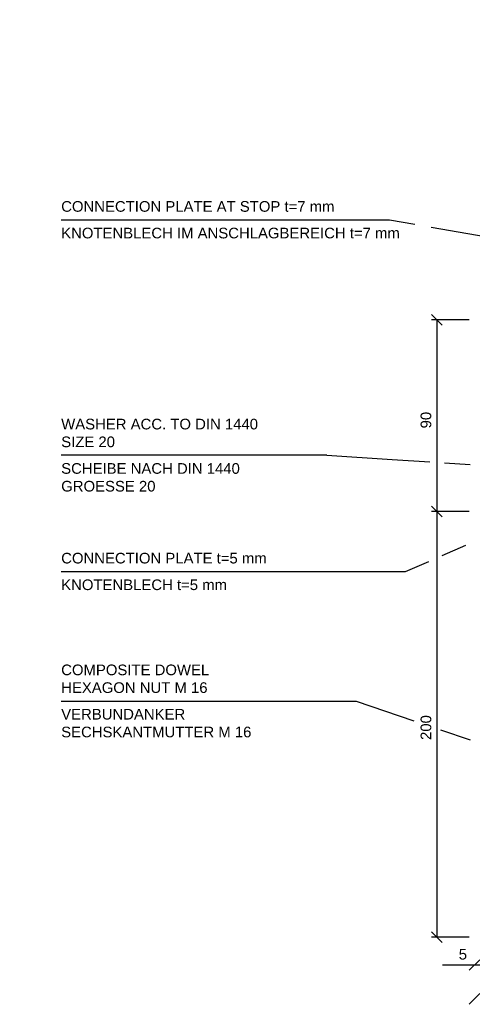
# Model space of a CAD drawing. Header units: millimetres. Extents: x -3395 to 5934498, y -177084 to 63013.
# Tile 587 of 652: x 169273 to 169485, y -36352 to -35890. Entities that reach past the tile are written whole.
import ezdxf

# ---------------------------------------------------------------- set-up
doc = ezdxf.new("R2010")
doc.units = ezdxf.units.MM
doc.layers.add('Beschriftung', color=7, linetype='Continuous', lineweight=9)
doc.styles.add('LBB3.5M1000', font='isocp.shx', dxfattribs={"height": 3.5})

msp = doc.modelspace()

# ---------------------------------------------------------------- linework, layer by layer
at = {"linetype": 'Continuous'}
for p, q in [((169292.14419, -35983.65665), (169446.14419, -35983.65665)), ((169446.14419, -35983.65665), (169458.08249, -35985.74895)), ((169465.82039, -35987.10505), (169517.39979, -35996.14475)), ((169465.96919, -36028.15665), (169470.96919, -36033.15665)), ((169483.64419, -36030.65665), (169465.96919, -36030.65665)), ((169468.46919, -36030.65665), (169468.46919, -36320.65665)), ((169416.84929, -36094.22675), (169292.14419, -36094.22675)), ((169416.84929, -36094.22675), (169447.40269, -36096.23835)), ((169447.40269, -36096.23835), (169465.12149, -36097.40488)), ((169472.03669, -36097.86015), (169484.00827, -36098.64831)), ((169465.96919, -36118.15665), (169470.96919, -36123.15665)), ((169483.64419, -36120.65665), (169465.96919, -36120.65665)), ((169470.89279, -36141.36315), (169481.96739, -36136.52385)), ((169470.96919, -36323.15665), (169465.96919, -36318.15665)), ((169483.64419, -36320.65665), (169465.96919, -36320.65665)), ((169488.64419, -36331.16935), (169483.64419, -36336.16935)), ((169471.14419, -36333.66935), (169501.29549, -36333.66935)), ((169483.64419, -36352.13745), (169488.64419, -36347.13745))]:
    msp.add_line(p, q, dxfattribs=at)
for points in [[(169292.14419, -36148.86175), (169453.73239, -36148.86175), (169464.66289, -36144.08545)], [(169292.14419, -36209.67315), (169430.64179, -36209.67315), (169457.64183, -36218.92141)], [(169470.10038, -36223.18881), (169484.00739, -36227.95234)]]:
    msp.add_lwpolyline(points, dxfattribs=at)

# ---------------------------------------------------------------- texts
at = {"ltscale": 50, "char_height": 5, "line_spacing_factor": 0.499988}
for s, insert, width, attachment_point in [('{\\fArial|b0|i0|c0|p34;CONNECTION PLATE AT STOP t=7 mm\\P\\P\\PKNOTENBLECH IM ANSCHLAGBEREICH t=7 mm}', (169292.14419, -35983.65665), 168.08935, 4), ('{\\fArial|b0|i0|c0|p34;WASHER ACC. TO DIN 1440\\P\\PSIZE 20\\P\\P\\PSCHEIBE NACH DIN 1440\\P\\PGROESSE 20}', (169292.14419, -36094.22675), 168.08935, 4), ('{\\fArial|b0|i0|c0|p34;CONNECTION PLATE t=5 mm\\P\\P\\PKNOTENBLECH t=5 mm}', (169292.14419, -36148.86175), 168.08935, 4), ('{\\fArial|b0|i0|c0|p34;COMPOSITE DOWEL\\P\\PHEXAGON NUT M 16\\P\\P\\PVERBUNDANKER\\P\\PSECHSKANTMUTTER M 16}', (169292.14419, -36209.67315), 168.08935, 4), ('{\\fArial|b0|i0|c0|p34;5}', (169478.72814, -36331.1853), 24.60963, 7)]:
    msp.add_mtext(s, dxfattribs=dict(at, insert=insert, width=width, attachment_point=attachment_point))
at = {"ltscale": 50, "char_height": 5, "width": 24.60963, "attachment_point": 7, "rotation": 90, "line_spacing_factor": 0.499988}
for s, insert in [('{\\fArial|b0|i0|c0|p34;90}', (169465.87952, -36081.62293)), ('{\\fArial|b0|i0|c0|p34;200}', (169465.87952, -36227.97591))]:
    msp.add_mtext(s, dxfattribs=dict(at, insert=insert))
at = {"layer": 'Beschriftung', "insert": (106350.01929, -34689.66028), "char_height": 200, "width": 8324.4402209, "attachment_point": 1, "style": 'LBB3.5M1000'}
msp.add_mtext('\\pi1056.3;{\\fArial|b0|i0|c0|p34;MANHOLES \\fCastellar|b0|i0|c0|p18;I\\fArial|b0|i0|c0|p34; - \\fCastellar|b0|i0|c0|p18;III\\fArial|b0|i0|c0|p34; (\\fCastellar|b0|i0|c0|p18;I\\fArial|b0|i0|c0|p34; AND \\fCastellar|b0|i0|c0|p18;II\\fArial|b0|i0|c0|p34; WITHOUT LADDER)\\P\\pi497.77;\\fArial|b0|i1|c0|p34;MONTAGEÖFFNUNGEN \\fCastellar|b0|i1|c0|p18;I\\fArial|b0|i1|c0|p34;-\\fCastellar|b0|i1|c0|p18;III\\fArial|b0|i1|c0|p34; (\\fCastellar|b0|i1|c0|p18;I\\fArial|b0|i1|c0|p34; UND \\fCastellar|b0|i1|c0|p18;II\\fArial|b0|i1|c0|p34; OHNE LEITER)}', dxfattribs=at)

doc.saveas('drawing.dxf')
